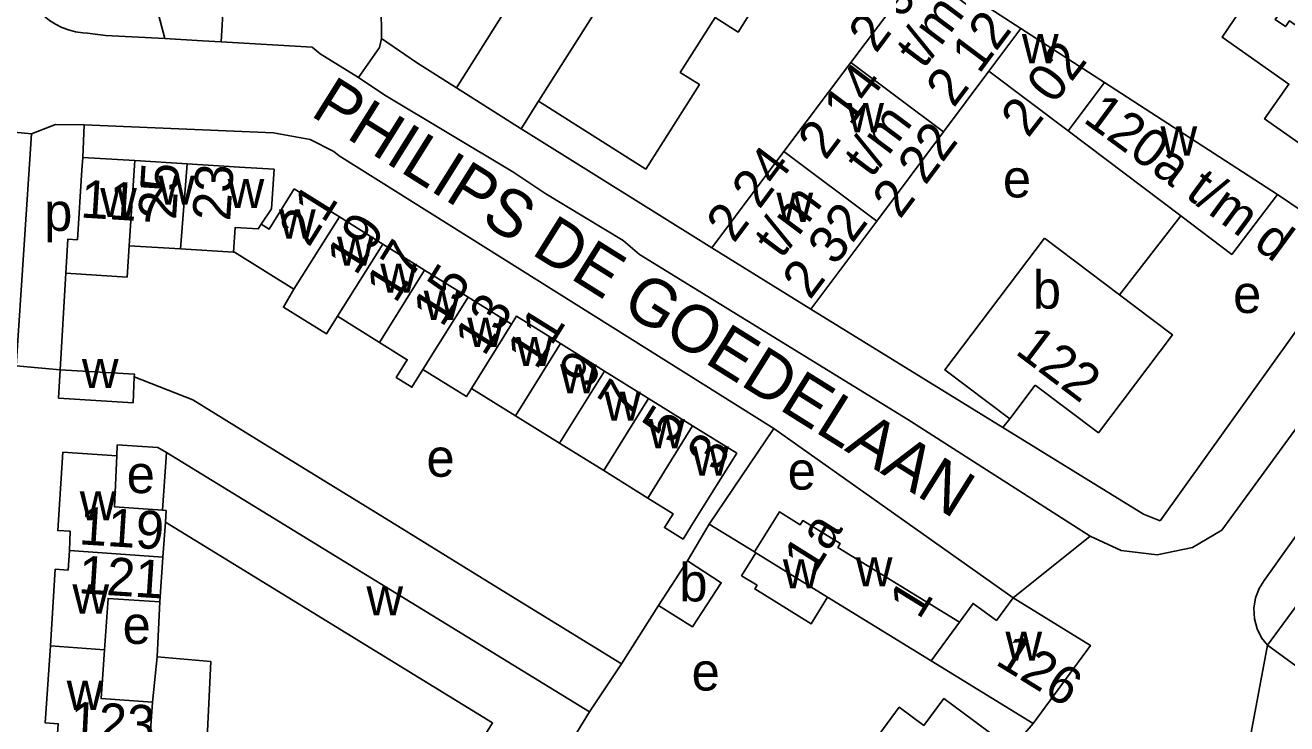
# Model space of a CAD drawing. Extents: x 159700 to 161346, y 381730 to 382922.
# Drawn here: x 160560.5 to 160693.5, y 382441.6 to 382515.3 of the extents above; entities that cross this region are included whole.
import ezdxf

# ---------------------------------------------------------------- set-up
doc = ezdxf.new("R2010")
doc.units = 0
for name, color, linetype in [('BLT_Basislijn', 7, 'Continuous'), ('BLT_Bebouwing', 7, 'Continuous'), ('BLT_Centroide', 7, 'Continuous'), ('BLT_Huisnummer', 7, 'Continuous'), ('BLT_Huisnummer_ tussenligend', 7, 'Continuous'), ('BLT_Huisnummer_reeks', 7, 'Continuous'), ('BLT_Onderverdeling_panden', 7, 'Continuous'), ('BLT_Straatnaam', 7, 'Continuous'), ('BLT_Vlakafsluiter', 7, 'Continuous')]:
    doc.layers.add(name, color=color, linetype=linetype)

msp = doc.modelspace()

# ---------------------------------------------------------------- linework, layer by layer
at = {"layer": 'BLT_Basislijn'}
for p, q in [((160613.58, 382520.71), (160605.97, 382508.66)), ((160574.01, 382518.47), (160575.22, 382513.84)), ((160581.44, 382518.41), (160581.17, 382513.5)), ((160598.03, 382517.38), (160598.08, 382513.86)), ((160567.08, 382514.42), (160568.96, 382514.18)), ((160568.96, 382514.18), (160575.22, 382513.84)), ((160575.22, 382513.84), (160579.2, 382513.62)), ((160581.17, 382513.5), (160579.2, 382513.62)), ((160605.97, 382508.66), (160612.79, 382504.33)), ((160614.65, 382507.25), (160612.79, 382504.33)), ((160552.35, 382504.63), (160561.18, 382503.79)), ((160566.56, 382501.31), (160566.71, 382504.76)), ((160725.98, 382505.69), (160691.17, 382456.68)), ((160561.18, 382503.79), (160559.55, 382479.31)), ((160692.58, 382497.41), (160700.78, 382491.78)), ((160682.36, 382495.15), (160675.91, 382486.82)), ((160700.78, 382491.78), (160680.2, 382462.99)), ((160564.17, 382478.9), (160564.79, 382489.1)), ((160559.55, 382479.31), (160564.17, 382478.9)), ((160700, 382480.27), (160686.71, 382461.99)), ((160632.62, 382462.64), (160639.45, 382472.73)), ((160664.68, 382454.86), (160639.45, 382472.73)), ((160664.33, 382473.74), (160663.62, 382472.81)), ((160637.43, 382459.69), (160632.62, 382462.64)), ((160574.69, 382454.42), (160574.4, 382448.62)), ((160574.4, 382448.62), (160573.94, 382443.84)), ((160620, 382442.84), (160623.4, 382447.91)), ((160666.8, 382441.59), (160664.52, 382438.94))]:
    msp.add_line(p, q, dxfattribs=at)
for points in [[(160560.13, 382520.87), (160560.24, 382520.12), (160560.44, 382519.39), (160560.71, 382518.68), (160561.05, 382518.01), (160561.46, 382517.37), (160561.94, 382516.78), (160562.47, 382516.25), (160563.06, 382515.77), (160563.7, 382515.36), (160564.38, 382515.02), (160565.08, 382514.76), (160565.82, 382514.56), (160566.57, 382514.45), (160567.08, 382514.42)], [(160595.65, 382509.75), (160597.88, 382512.89), (160598.08, 382513.86)], [(160598.08, 382513.86), (160601.77, 382511.33), (160605.97, 382508.66)], [(160595.65, 382509.75), (160591.62, 382512.22), (160590.77, 382512.94), (160581.17, 382513.5)], [(160595.65, 382509.75), (160598.43, 382507.87), (160611.91, 382499.8), (160615.4, 382497.47), (160623.55, 382492.53), (160625.3, 382491.06), (160653.59, 382473.65), (160672.82, 382461.37)], [(160561.18, 382503.79), (160563.71, 382504.79), (160566.71, 382504.76)], [(160566.71, 382504.76), (160586.67, 382503.9), (160590.54, 382503.21), (160593.06, 382501.94), (160593.62, 382501.47), (160639.45, 382472.73)], [(160612.79, 382504.33), (160613.53, 382503.86), (160632.91, 382491.77)], [(160663.62, 382472.81), (160643.34, 382485.3)], [(160564.17, 382478.9), (160572.01, 382478.46), (160571.99, 382478.15)], [(160571.99, 382478.15), (160578.17, 382475.74), (160586.08, 382470.87), (160599.04, 382462.89), (160603.63, 382460.07), (160609.89, 382456.19), (160623.4, 382447.91)], [(160680.2, 382462.99), (160678.44, 382463.68), (160663.62, 382472.81)], [(160570.16, 382469.84), (160570.2, 382470.98), (160574.5, 382470.73), (160575.41, 382470.17)], [(160630.34, 382458.76), (160632.62, 382462.64)], [(160686.71, 382461.99), (160683.6, 382460.17), (160679.88, 382459.38), (160676.1, 382459.84), (160672.82, 382461.37)], [(160691.53, 382449.86), (160690.9, 382450.65), (160690.42, 382451.6), (160690.13, 382452.65), (160690.08, 382453.76), (160690.25, 382454.84), (160690.63, 382455.83), (160691.17, 382456.68)], [(160623.4, 382447.91), (160627.28, 382454.05)], [(160574.4, 382448.62), (160580.08, 382448.13), (160579.6, 382437.83), (160578.84, 382426.38)]]:
    msp.add_lwpolyline(points, dxfattribs=at)
at = {"layer": 'BLT_Bebouwing'}
for p, q in [((160625.97, 382500.08), (160614.65, 382507.25)), ((160566.56, 382501.31), (160566.48, 382500)), ((160572.07, 382500.97), (160566.56, 382501.31)), ((160577.59, 382500.62), (160572.07, 382500.97)), ((160598.21, 382492.17), (160593.63, 382495.03)), ((160571.46, 382492), (160576.88, 382491.66)), ((160582.46, 382491.32), (160576.88, 382491.66)), ((160602.62, 382489.42), (160598.21, 382492.17)), ((160643.34, 382485.3), (160632.91, 382491.77)), ((160607.21, 382486.57), (160602.62, 382489.42)), ((160611.79, 382483.71), (160607.21, 382486.57)), ((160597.87, 382481.79), (160593.42, 382484.56)), ((160621.6, 382478.78), (160616.96, 382481.67)), ((160564.17, 382478.9), (160564.01, 382475.9)), ((160626.25, 382475.89), (160621.6, 382478.78)), ((160612.22, 382474.06), (160607.58, 382476.95)), ((160630.89, 382472.99), (160626.25, 382475.89)), ((160616.86, 382471.17), (160612.22, 382474.06)), ((160621.51, 382468.27), (160616.86, 382471.17)), ((160564.47, 382470.21), (160570.16, 382469.84)), ((160575.41, 382470.17), (160574.98, 382464.1)), ((160575.41, 382470.17), (160620, 382442.84)), ((160626.15, 382465.38), (160621.51, 382468.27)), ((160637.43, 382459.69), (160637.55, 382459.61)), ((160575.02, 382459.15), (160574.69, 382454.42)), ((160630.34, 382458.76), (160627.28, 382454.05)), ((160697.32, 382457.78), (160691.53, 382449.86)), ((160656.06, 382448.2), (160645.13, 382454.94)), ((160691.53, 382449.86), (160698.39, 382444.84)), ((160666.8, 382441.59), (160656.06, 382448.2)), ((160573.94, 382443.84), (160573.59, 382438.84)), ((160618.66, 382440.65), (160620, 382442.84))]:
    msp.add_line(p, q, dxfattribs=at)
for points in [[(160614.65, 382507.25), (160621.74, 382518.47), (160621.15, 382518.85), (160631.56, 382535.36), (160632.17, 382534.97), (160641.37, 382549.51), (160640.78, 382549.89), (160652.34, 382568.13), (160661.16, 382562.52)], [(160655.07, 382550.59), (160654.22, 382549.24), (160656.66, 382547.7), (160653.01, 382541.94), (160650.59, 382543.47), (160649.2, 382541.28), (160651.23, 382540.01), (160640.32, 382522.76), (160638.36, 382524), (160636.96, 382521.81), (160639.3, 382520.32), (160635.69, 382514.54), (160633.26, 382516.06), (160629.58, 382510.27), (160631.61, 382509), (160625.97, 382500.08)], [(160700, 382500.26), (160699.14, 382500.86), (160698.47, 382500), (160695.22, 382502.29), (160695.24, 382502.55), (160694.52, 382503.06), (160691.21, 382505.39), (160693.77, 382509.04), (160686.72, 382514), (160689.34, 382517.82), (160687.8, 382518.92), (160687.99, 382519.18), (160685.21, 382520.9), (160685.97, 382522.12), (160684.52, 382522.96), (160685.42, 382524.39), (160689.69, 382521.56), (160690.42, 382522.58), (160694.85, 382519.42), (160692.32, 382515.87), (160693.4, 382515.11), (160693.82, 382515.71), (160700, 382511.36)], [(160647.57, 382511.33), (160654.91, 382521.11)], [(160654.91, 382521.11), (160659.93, 382517.35), (160660.53, 382518.15), (160665.51, 382514.92)], [(160665.51, 382514.92), (160674.34, 382509.21)], [(160640.52, 382501.93), (160647.57, 382511.33)], [(160662.14, 382510.41), (160657.34, 382504)], [(160670.51, 382504.1), (160662.14, 382510.41)], [(160674.34, 382509.21), (160692.58, 382497.41)], [(160657.34, 382504), (160650.3, 382494.6)], [(160682.36, 382495.15), (160670.51, 382504.1)], [(160632.91, 382491.77), (160640.52, 382501.93)], [(160585.39, 382494.27), (160586.47, 382495.9), (160586.74, 382500.06), (160583.1, 382500.28), (160577.59, 382500.62)], [(160566.48, 382500), (160566.01, 382492.62), (160565.01, 382492.69), (160564.79, 382489.1)], [(160593.63, 382495.03), (160588.88, 382497.99), (160586.23, 382493.75), (160585.39, 382494.27)], [(160692.58, 382497.41), (160687.75, 382491.08), (160682.36, 382495.15)], [(160650.3, 382494.6), (160643.34, 382485.3)], [(160668, 382492.8), (160657.49, 382478.9), (160664.33, 382473.74)], [(160675.91, 382486.82), (160668, 382492.8)], [(160564.79, 382489.1), (160571.25, 382488.69), (160571.46, 382492)], [(160588.83, 382487.42), (160582.59, 382491.31), (160582.46, 382491.32)], [(160593.42, 382484.56), (160592.26, 382482.7), (160587.73, 382485.51), (160588.83, 382487.42)], [(160667.02, 382477.3), (160673.68, 382472.26), (160681.49, 382482.6), (160677.5, 382485.61), (160675.91, 382486.82)], [(160616.96, 382481.67), (160612.31, 382484.56), (160611.79, 382483.71)], [(160602.45, 382478.93), (160601.29, 382477.07), (160599.63, 382478.1), (160600.79, 382479.97), (160597.87, 382481.79)], [(160564.01, 382475.9), (160571.88, 382475.43), (160571.99, 382478.15)], [(160607.58, 382476.95), (160607.04, 382476.08), (160602.45, 382478.93)], [(160664.33, 382473.74), (160667.02, 382477.3)], [(160630.89, 382472.99), (160635.54, 382470.1), (160632.89, 382465.87), (160630.78, 382462.5), (160629.88, 382461.05), (160627.92, 382462.27), (160628.82, 382463.72), (160626.15, 382465.38)], [(160565.16, 382459.84), (160565.24, 382461.89), (160563.93, 382461.95), (160564.47, 382470.21)], [(160570.16, 382469.84), (160569.93, 382464.45), (160574.98, 382464.1)], [(160637.43, 382459.69), (160640.04, 382463.92), (160642.24, 382462.57), (160642.51, 382463), (160646.45, 382460.57), (160646.21, 382460.18), (160659.02, 382452.29)], [(160575.28, 382462.82), (160575.02, 382459.15)], [(160575.28, 382462.82), (160609.8, 382441.67), (160607.09, 382437.26), (160613.99, 382433.03)], [(160563.15, 382449.78), (160563.67, 382457.87), (160565.02, 382457.78), (160565.16, 382459.84)], [(160645.13, 382454.94), (160643.4, 382452.13), (160637.44, 382455.8), (160637.68, 382456.18), (160636.06, 382457.18), (160637.55, 382459.61)], [(160627.28, 382454.05), (160630.88, 382451.8), (160633.9, 382456.45), (160630.34, 382458.76)], [(160574.69, 382454.42), (160569.24, 382454.8), (160568.86, 382449.37)], [(160659.02, 382452.29), (160660.47, 382454.27), (160662.93, 382452.47), (160664.68, 382454.86)], [(160664.68, 382454.86), (160672.84, 382449.83), (160666.8, 382441.59)], [(160563.85, 382439.52), (160563.98, 382441.58), (160562.62, 382441.66), (160563.15, 382449.78)], [(160568.86, 382449.37), (160568.5, 382444.22), (160573.94, 382443.84)], [(160664.52, 382438.94), (160660.51, 382441.93), (160657.39, 382444.25), (160655.26, 382441.39), (160652.68, 382443.32), (160649.74, 382439.35)]]:
    msp.add_lwpolyline(points, dxfattribs=at)
at = {"layer": 'BLT_Onderverdeling_panden'}
for p, q in [((160662.14, 382510.41), (160665.51, 382514.92)), ((160657.34, 382504), (160647.57, 382511.33)), ((160670.51, 382504.1), (160674.34, 382509.21)), ((160650.3, 382494.6), (160640.52, 382501.93)), ((160571.46, 382492), (160572.07, 382500.97)), ((160576.88, 382491.66), (160577.59, 382500.62)), ((160588.83, 382487.42), (160593.63, 382495.03)), ((160593.42, 382484.56), (160598.21, 382492.17)), ((160597.87, 382481.79), (160602.62, 382489.42)), ((160602.45, 382478.93), (160607.21, 382486.57)), ((160607.58, 382476.95), (160611.79, 382483.71)), ((160612.22, 382474.06), (160616.96, 382481.67)), ((160616.86, 382471.17), (160621.6, 382478.78)), ((160621.51, 382468.27), (160626.25, 382475.89)), ((160626.15, 382465.38), (160630.89, 382472.99)), ((160574.98, 382464.1), (160575.37, 382464.07)), ((160575.37, 382464.07), (160575.28, 382462.82)), ((160575.02, 382459.15), (160565.16, 382459.84)), ((160645.13, 382454.94), (160637.55, 382459.61)), ((160656.06, 382448.2), (160659.02, 382452.29)), ((160568.86, 382449.37), (160563.15, 382449.78))]:
    msp.add_line(p, q, dxfattribs=at)
msp.add_lwpolyline([(160582.46, 382491.32), (160582.66, 382493.93), (160585.07, 382493.78), (160585.39, 382494.27)], dxfattribs=at)
at = {"layer": 'BLT_Vlakafsluiter'}
for p, q in [((160664.68, 382454.86), (160672.82, 382461.37)), ((160691.53, 382449.86), (160689.49, 382438.97))]:
    msp.add_line(p, q, dxfattribs=at)

# ---------------------------------------------------------------- texts
at = {"layer": 'BLT_Centroide'}
for s, p in [('w', (160665.62, 382511.25)), ('w', (160647.2, 382503.97)), ('w', (160680.23, 382501.51)), ('w', (160574.53, 382496.31)), ('e', (160663.61, 382497.09)), ('w', (160568.41, 382495.03)), ('w', (160581.85, 382495.97)), ('p', (160562.5, 382493.56)), ('w', (160639.73, 382494.51)), ('w', (160587.27, 382492.75)), ('w', (160593.38, 382489.89)), ('w', (160597.95, 382487.03)), ('b', (160666.77, 382485.36)), ('w', (160602.53, 382484.17)), ('e', (160687.89, 382484.9)), ('w', (160607.12, 382481.33)), ('w', (160612.27, 382479.31)), ('w', (160566.48, 382476.98)), ('w', (160616.91, 382476.42)), ('w', (160621.56, 382473.53)), ('w', (160626.2, 382470.64)), ('e', (160602.82, 382467.63)), ('w', (160630.84, 382467.75)), ('e', (160571.2, 382465.9)), ('e', (160640.91, 382466.27)), ('w', (160566.25, 382463.03)), ('b', (160629.49, 382454.48)), ('w', (160640.41, 382455.84)), ('w', (160648.1, 382456.06)), ('w', (160565.48, 382453.2)), ('w', (160596.49, 382453)), ('e', (160570.77, 382450)), ('w', (160663.88, 382448.22)), ('e', (160630.78, 382445.08)), ('w', (160564.88, 382443.04))]:
    msp.add_text(s, height=4, dxfattribs=at).set_placement(p)
at = {"layer": 'BLT_Huisnummer'}
for s, rotation, p in [('2 02', 52.3948, (160666.27, 382503.27)), ('25', 86.3104, (160576.4, 382494.68)), ('23', 86.3104, (160582.11, 382494.54)), ('117', 356.4687, (160566.26, 382494.98)), ('21', 58.0736, (160590.42, 382491.73)), ('15', 58.0966, (160604.48, 382483.28)), ('11', 58.0969, (160614.43, 382478.79)), ('122', 322.9078, (160664.78, 382480.69)), ('7', 58.0949, (160624.1, 382473.62)), ('3', 57.9739, (160633.45, 382468.01)), ('119', 356.3616, (160566.1, 382460.51)), ('126', 328.3663, (160662.68, 382447.92))]:
    msp.add_text(s, height=4, rotation=rotation, dxfattribs=at).set_placement(p)
at = {"layer": 'BLT_Huisnummer_ tussenligend'}
for s, rotation, p in [('19', 58.0966, (160595.4, 382488.73)), ('17', 58.0966, (160599.57, 382485.81)), ('13', 58.0969, (160608.92, 382480.22)), ('9', 58.0949, (160619.93, 382476.71)), ('5', 57.9739, (160628.73, 382470.91)), ('121', 356.3616, (160566.03, 382455.35)), ('123', 357.1915, (160565.17, 382439.93))]:
    msp.add_text(s, height=4, rotation=rotation, dxfattribs=at).set_placement(p)
at = {"layer": 'BLT_Huisnummer_reeks'}
for s, rotation, p in [('2 04', 53.1948, (160650.23, 382512.19)), ('t/m', 53.1948, (160655.24, 382510.54)), ('2 12', 53.1948, (160658.42, 382506.45)), ('2 14', 53.1948, (160644.91, 382500.91)), ('120a t/m d', 323.6295, (160671.95, 382505.14)), ('t/m', 53.1948, (160649.75, 382499.03)), ('2 22', 53.1948, (160652.76, 382494.71)), ('2 24', 53.1948, (160635.25, 382492.17)), ('t/m', 53.1948, (160640.26, 382490.52)), ('2 32', 53.1948, (160643.27, 382486.2)), ('1a', 57.9739, (160643.63, 382457.11)), ('1', 58.3631, (160654.79, 382452.46))]:
    msp.add_text(s, height=4, rotation=rotation, dxfattribs=at).set_placement(p)
at = {"layer": 'BLT_Straatnaam'}
msp.add_text('PHILIPS DE GOEDELAAN', height=5, rotation=327.9065, dxfattribs=at).set_placement((160590.46, 382505.79))

doc.saveas('drawing.dxf')
